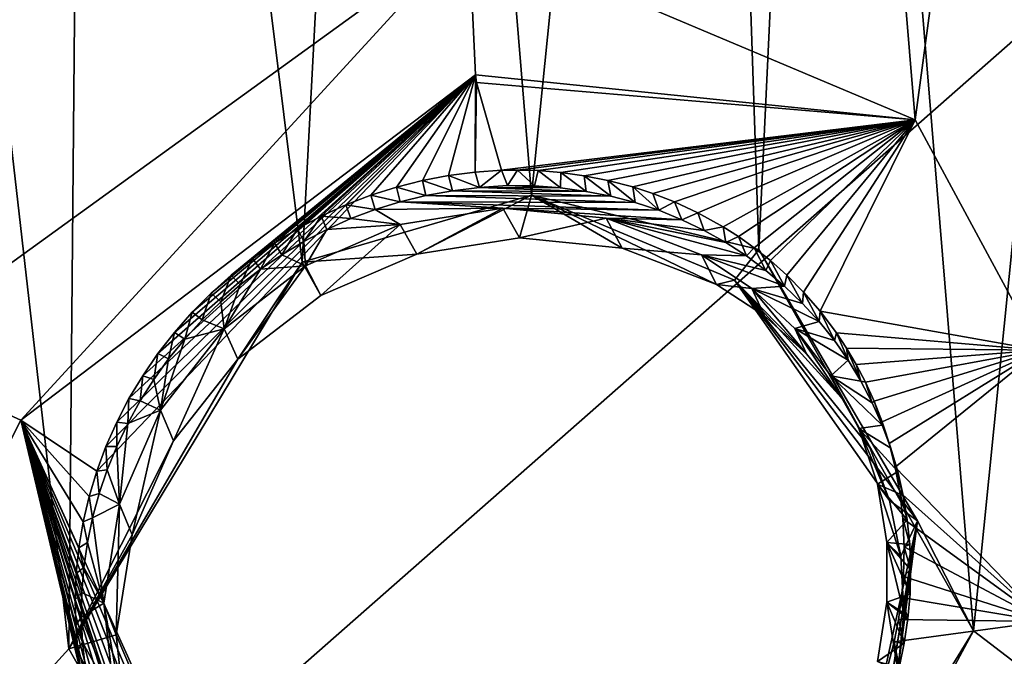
# Model space of a CAD drawing. Header units: millimetres. Extents: x -147 to 294, y -82 to 275.
# Tile 391 of 609: x 252.67 to 257.7, y 199.94 to 203.19. Entities that reach past the tile are written whole.
import ezdxf

# ---------------------------------------------------------------- set-up
doc = ezdxf.new("R2010")
doc.units = ezdxf.units.MM
doc.header["$LTSCALE"] = 67.506716
for name, color, linetype in [('1877', 7, 'CONTINUOUS'), ('1995', 7, 'CONTINUOUS'), ('2783', 7, 'CONTINUOUS'), ('2784', 7, 'CONTINUOUS'), ('2785', 7, 'CONTINUOUS'), ('2786', 7, 'CONTINUOUS'), ('2787', 7, 'CONTINUOUS'), ('2788', 7, 'CONTINUOUS'), ('2791', 7, 'CONTINUOUS'), ('2792', 7, 'CONTINUOUS'), ('2793', 7, 'CONTINUOUS'), ('754', 7, 'CONTINUOUS'), ('755', 7, 'CONTINUOUS'), ('871', 7, 'CONTINUOUS')]:
    doc.layers.add(name, color=color, linetype=linetype)

msp = doc.modelspace()

# ---------------------------------------------------------------- linework, layer by layer
at = {"layer": '1877', "linetype": 'CONTINUOUS'}
for points in [[(253.7808, 211.3242, -15.1691), (254.9892, 211.35, -15.4074), (251.9603, 201.4692, -17.3495), (253.7808, 211.3242, -15.1691)], [(251.9603, 201.4692, -17.3495), (254.9892, 211.35, -15.4074), (254.9615, 203.6394, -17.3627), (251.9603, 201.4692, -17.3495)], [(252.5703, 211.2311, -14.9546), (253.7808, 211.3242, -15.1691), (251.9603, 201.4692, -17.3495), (252.5703, 211.2311, -14.9546)], [(259.2309, 197.6814, -19.9254), (257.6753, 197.7801, -19.5457), (260.2222, 209.3315, -17.0564), (259.2309, 197.6814, -19.9254)], [(260.2222, 209.3315, -17.0564), (257.6753, 197.7801, -19.5457), (257.9003, 200.1185, -18.9448), (260.2222, 209.3315, -17.0564)], [(254.9615, 203.6394, -17.3627), (256.7496, 208.5892, -16.4613), (257.2399, 202.6791, -18.1029), (254.9615, 203.6394, -17.3627)], [(256.7496, 208.5892, -16.4613), (258.004, 208.3589, -16.7938), (257.2399, 202.6791, -18.1029), (256.7496, 208.5892, -16.4613)], [(257.2399, 202.6791, -18.1029), (258.004, 208.3589, -16.7938), (257.8744, 201.5027, -18.5604), (257.2399, 202.6791, -18.1029)], [(257.9003, 200.1185, -18.9448), (257.6753, 197.7801, -19.5457), (257.3569, 198.899, -19.1623), (257.9003, 200.1185, -18.9448)]]:
    msp.add_3dface(points, dxfattribs=at)
at = {"layer": '1995', "linetype": 'CONTINUOUS'}
for points in [[(256.1451, 210.8321, -13.3589), (254.5803, 210.7973, -13.0461), (255.2804, 202.2939, -15.3601), (256.1451, 210.8321, -13.3589)], [(256.4408, 202.0168, -15.6766), (256.1451, 210.8321, -13.3589), (255.2804, 202.2939, -15.3601), (256.4408, 202.0168, -15.6766)], [(256.7818, 209.2337, -13.8863), (256.1451, 210.8321, -13.3589), (256.4408, 202.0168, -15.6766), (256.7818, 209.2337, -13.8863)], [(253.0147, 210.7654, -12.7455), (251.9662, 208.2951, -13.1561), (252.9191, 199.9779, -15.5152), (253.0147, 210.7654, -12.7455)], [(254.1094, 201.953, -15.2143), (253.0147, 210.7654, -12.7455), (252.9191, 199.9779, -15.5152), (254.1094, 201.953, -15.2143)], [(254.5803, 210.7973, -13.0461), (253.0147, 210.7654, -12.7455), (254.1094, 201.953, -15.2143), (254.5803, 210.7973, -13.0461)], [(255.2804, 202.2939, -15.3601), (254.5803, 210.7973, -13.0461), (254.1094, 201.953, -15.2143), (255.2804, 202.2939, -15.3601)], [(257.537, 200.0712, -16.4397), (256.7818, 209.2337, -13.8863), (256.4408, 202.0168, -15.6766), (257.537, 200.0712, -16.4397)], [(258.3973, 208.6076, -14.3934), (256.7818, 209.2337, -13.8863), (257.537, 200.0712, -16.4397), (258.3973, 208.6076, -14.3934)], [(261.626, 196.9435, -18.2478), (258.3973, 208.6076, -14.3934), (257.537, 200.0712, -16.4397), (261.626, 196.9435, -18.2478)], [(251.9662, 208.2951, -13.1561), (250.7056, 197.5463, -15.7704), (252.9191, 199.9779, -15.5152), (251.9662, 208.2951, -13.1561)], [(256.319, 198.0858, -16.7263), (261.626, 196.9435, -18.2478), (257.537, 200.0712, -16.4397), (256.319, 198.0858, -16.7263)], [(250.7056, 197.5463, -15.7704), (254.0176, 198.0393, -16.2656), (252.9191, 199.9779, -15.5152), (250.7056, 197.5463, -15.7704)]]:
    msp.add_3dface(points, dxfattribs=at)
at = {"layer": '2783', "linetype": 'CONTINUOUS'}
for points in [[(257.2512, 200.632, -16.324), (256.4408, 202.0168, -15.6766), (256.3169, 201.861, -15.7813), (257.2512, 200.632, -16.324)], [(257.537, 200.0712, -16.4397), (256.4408, 202.0168, -15.6766), (257.2512, 200.632, -16.324), (257.537, 200.0712, -16.4397)], [(256.2262, 201.8388, -15.9992), (256.4701, 201.6787, -16.0988), (256.3169, 201.861, -15.7813), (256.2262, 201.8388, -15.9992)], [(257.2512, 200.632, -16.324), (256.3169, 201.861, -15.7813), (257.1094, 200.7352, -16.5068), (257.2512, 200.632, -16.324)], [(257.1094, 200.7352, -16.5068), (256.3169, 201.861, -15.7813), (257.0079, 201.0056, -16.4083), (257.1094, 200.7352, -16.5068)], [(257.0079, 201.0056, -16.4083), (256.3169, 201.861, -15.7813), (256.8652, 201.2573, -16.3056), (257.0079, 201.0056, -16.4083)], [(256.8652, 201.2573, -16.3056), (256.3169, 201.861, -15.7813), (256.6848, 201.4836, -16.2016), (256.8652, 201.2573, -16.3056)], [(256.6848, 201.4836, -16.2016), (256.3169, 201.861, -15.7813), (256.4701, 201.6787, -16.0988), (256.6848, 201.4836, -16.2016)], [(257.1674, 200.4523, -16.599), (257.2512, 200.632, -16.324), (257.1094, 200.7352, -16.5068), (257.1674, 200.4523, -16.599)], [(256.9946, 199.0651, -16.7015), (257.2512, 200.632, -16.324), (256.9622, 199.3037, -16.8727), (256.9946, 199.0651, -16.7015)], [(256.9622, 199.3037, -16.8727), (257.2512, 200.632, -16.324), (257.0781, 199.58, -16.822), (256.9622, 199.3037, -16.8727)], [(256.9946, 199.0651, -16.7015), (257.537, 200.0712, -16.4397), (257.2512, 200.632, -16.324), (256.9946, 199.0651, -16.7015)], [(257.0781, 199.58, -16.822), (257.2512, 200.632, -16.324), (257.1517, 199.8679, -16.7585), (257.0781, 199.58, -16.822)], [(257.1517, 199.8679, -16.7585), (257.2512, 200.632, -16.324), (257.1817, 200.1612, -16.6835), (257.1517, 199.8679, -16.7585)], [(257.1817, 200.1612, -16.6835), (257.2512, 200.632, -16.324), (257.1674, 200.4523, -16.599), (257.1817, 200.1612, -16.6835)], [(256.319, 198.0858, -16.7263), (257.537, 200.0712, -16.4397), (256.9946, 199.0651, -16.7015), (256.319, 198.0858, -16.7263)]]:
    msp.add_3dface(points, dxfattribs=at)
at = {"layer": '2784', "linetype": 'CONTINUOUS'}
for points in [[(255.2804, 202.2939, -15.3601), (254.1094, 201.953, -15.2143), (254.6953, 201.9938, -15.6165), (255.2804, 202.2939, -15.3601)], [(255.22, 202.077, -15.7087), (255.2804, 202.2939, -15.3601), (254.6953, 201.9938, -15.6165), (255.22, 202.077, -15.7087)], [(255.7438, 202.0241, -15.8396), (255.2804, 202.2939, -15.3601), (255.22, 202.077, -15.7087), (255.7438, 202.0241, -15.8396)], [(256.4408, 202.0168, -15.6766), (255.2804, 202.2939, -15.3601), (256.3169, 201.861, -15.7813), (256.4408, 202.0168, -15.6766)], [(255.2804, 202.2939, -15.3601), (256.2262, 201.8388, -15.9992), (256.3169, 201.861, -15.7813), (255.2804, 202.2939, -15.3601)], [(256.2262, 201.8388, -15.9992), (255.2804, 202.2939, -15.3601), (255.7438, 202.0241, -15.8396), (256.2262, 201.8388, -15.9992)], [(254.6953, 201.9938, -15.6165), (254.1094, 201.953, -15.2143), (254.2049, 201.7819, -15.5687), (254.6953, 201.9938, -15.6165)], [(254.1094, 201.953, -15.2143), (252.9191, 199.9779, -15.5152), (253.7815, 201.4564, -15.5679), (254.1094, 201.953, -15.2143)], [(254.2049, 201.7819, -15.5687), (254.1094, 201.953, -15.2143), (253.7815, 201.4564, -15.5679), (254.2049, 201.7819, -15.5687)], [(253.7815, 201.4564, -15.5679), (252.9191, 199.9779, -15.5152), (253.4533, 201.0396, -15.6135), (253.7815, 201.4564, -15.5679)], [(253.4533, 201.0396, -15.6135), (252.9191, 199.9779, -15.5152), (253.2413, 200.5605, -15.7018), (253.4533, 201.0396, -15.6135)], [(253.2413, 200.5605, -15.7018), (252.9191, 199.9779, -15.5152), (253.1598, 200.05, -15.8267), (253.2413, 200.5605, -15.7018)], [(252.9191, 199.9779, -15.5152), (254.0176, 198.0393, -16.2656), (253.1598, 200.05, -15.8267), (252.9191, 199.9779, -15.5152)], [(253.1598, 200.05, -15.8267), (254.0176, 198.0393, -16.2656), (253.2137, 199.5453, -15.9788), (253.1598, 200.05, -15.8267)]]:
    msp.add_3dface(points, dxfattribs=at)
at = {"layer": '2785', "linetype": 'CONTINUOUS'}
for points in [[(255.1342, 202.2285, -16.403), (254.6953, 201.9938, -15.6165), (254.6102, 202.144, -16.3185), (255.1342, 202.2285, -16.403)], [(255.22, 202.077, -15.7087), (254.6953, 201.9938, -15.6165), (255.1342, 202.2285, -16.403), (255.22, 202.077, -15.7087)], [(255.6625, 202.177, -16.5263), (255.22, 202.077, -15.7087), (255.1342, 202.2285, -16.403), (255.6625, 202.177, -16.5263)], [(255.7438, 202.0241, -15.8396), (255.22, 202.077, -15.7087), (255.6625, 202.177, -16.5263), (255.7438, 202.0241, -15.8396)], [(256.1485, 201.9896, -16.6788), (255.7438, 202.0241, -15.8396), (255.6625, 202.177, -16.5263), (256.1485, 201.9896, -16.6788)], [(254.6102, 202.144, -16.3185), (254.2049, 201.7819, -15.5687), (254.1269, 201.933, -16.2776), (254.6102, 202.144, -16.3185)], [(254.6953, 201.9938, -15.6165), (254.2049, 201.7819, -15.5687), (254.6102, 202.144, -16.3185), (254.6953, 201.9938, -15.6165)], [(256.2262, 201.8388, -15.9992), (255.7438, 202.0241, -15.8396), (256.1485, 201.9896, -16.6788), (256.2262, 201.8388, -15.9992)], [(254.1269, 201.933, -16.2776), (253.7815, 201.4564, -15.5679), (253.711, 201.6115, -16.2813), (254.1269, 201.933, -16.2776)], [(254.2049, 201.7819, -15.5687), (253.7815, 201.4564, -15.5679), (254.1269, 201.933, -16.2776), (254.2049, 201.7819, -15.5687)], [(253.711, 201.6115, -16.2813), (253.4533, 201.0396, -15.6135), (253.3862, 201.1975, -16.329), (253.711, 201.6115, -16.2813)], [(253.7815, 201.4564, -15.5679), (253.4533, 201.0396, -15.6135), (253.711, 201.6115, -16.2813), (253.7815, 201.4564, -15.5679)], [(253.3862, 201.1975, -16.329), (253.2413, 200.5605, -15.7018), (253.1763, 200.7172, -16.4182), (253.3862, 201.1975, -16.329)], [(253.4533, 201.0396, -15.6135), (253.2413, 200.5605, -15.7018), (253.3862, 201.1975, -16.329), (253.4533, 201.0396, -15.6135)], [(253.1763, 200.7172, -16.4182), (253.1598, 200.05, -15.8267), (253.0978, 200.2124, -16.5405), (253.1763, 200.7172, -16.4182)], [(253.2413, 200.5605, -15.7018), (253.1598, 200.05, -15.8267), (253.1763, 200.7172, -16.4182), (253.2413, 200.5605, -15.7018)], [(253.1598, 200.05, -15.8267), (253.2137, 199.5453, -15.9788), (253.0978, 200.2124, -16.5405), (253.1598, 200.05, -15.8267)], [(253.0978, 200.2124, -16.5405), (253.2137, 199.5453, -15.9788), (253.1526, 199.7139, -16.6878), (253.0978, 200.2124, -16.5405)]]:
    msp.add_3dface(points, dxfattribs=at)
at = {"layer": '2786', "linetype": 'CONTINUOUS'}
for points in [[(256.2262, 201.8388, -15.9992), (256.1485, 201.9896, -16.6788), (256.4052, 201.8183, -16.7794), (256.2262, 201.8388, -15.9992)], [(256.4701, 201.6787, -16.0988), (256.2262, 201.8388, -15.9992), (256.4052, 201.8183, -16.7794), (256.4701, 201.6787, -16.0988)], [(256.6848, 201.4836, -16.2016), (256.4701, 201.6787, -16.0988), (256.4052, 201.8183, -16.7794), (256.6848, 201.4836, -16.2016)], [(256.6247, 201.6135, -16.8815), (256.6848, 201.4836, -16.2016), (256.4052, 201.8183, -16.7794), (256.6247, 201.6135, -16.8815)], [(256.8652, 201.2573, -16.3056), (256.6848, 201.4836, -16.2016), (256.6247, 201.6135, -16.8815), (256.8652, 201.2573, -16.3056)], [(256.809, 201.3715, -16.9865), (256.8652, 201.2573, -16.3056), (256.6247, 201.6135, -16.8815), (256.809, 201.3715, -16.9865)], [(257.0079, 201.0056, -16.4083), (256.8652, 201.2573, -16.3056), (256.809, 201.3715, -16.9865), (257.0079, 201.0056, -16.4083)], [(256.9516, 201.1037, -17.0899), (257.0079, 201.0056, -16.4083), (256.809, 201.3715, -16.9865), (256.9516, 201.1037, -17.0899)], [(257.1094, 200.7352, -16.5068), (257.0079, 201.0056, -16.4083), (256.9516, 201.1037, -17.0899), (257.1094, 200.7352, -16.5068)], [(257.047, 200.8187, -17.1881), (257.1094, 200.7352, -16.5068), (256.9516, 201.1037, -17.0899), (257.047, 200.8187, -17.1881)], [(257.1674, 200.4523, -16.599), (257.1094, 200.7352, -16.5068), (257.047, 200.8187, -17.1881), (257.1674, 200.4523, -16.599)], [(257.0955, 200.5214, -17.2797), (257.1674, 200.4523, -16.599), (257.047, 200.8187, -17.1881), (257.0955, 200.5214, -17.2797)], [(257.1817, 200.1612, -16.6835), (257.1674, 200.4523, -16.599), (257.0955, 200.5214, -17.2797), (257.1817, 200.1612, -16.6835)], [(257.0956, 200.2172, -17.363), (257.1817, 200.1612, -16.6835), (257.0955, 200.5214, -17.2797), (257.0956, 200.2172, -17.363)], [(257.0481, 199.9134, -17.436), (257.1517, 199.8679, -16.7585), (257.0956, 200.2172, -17.363), (257.0481, 199.9134, -17.436)], [(257.1517, 199.8679, -16.7585), (257.1817, 200.1612, -16.6835), (257.0956, 200.2172, -17.363), (257.1517, 199.8679, -16.7585)]]:
    msp.add_3dface(points, dxfattribs=at)
at = {"layer": '2787', "linetype": 'CONTINUOUS'}
for points in [[(254.7418, 202.2922, -16.3055), (254.877, 202.3168, -16.3265), (255.6863, 202.289, -16.5012), (254.7418, 202.2922, -16.3055)], [(254.877, 202.3168, -16.3265), (255.0159, 202.3339, -16.3504), (255.5593, 202.3138, -16.4681), (254.877, 202.3168, -16.3265)], [(255.6863, 202.289, -16.5012), (254.877, 202.3168, -16.3265), (255.5593, 202.3138, -16.4681), (255.6863, 202.289, -16.5012)], [(255.0159, 202.3339, -16.3504), (255.1584, 202.3437, -16.3771), (255.429, 202.3311, -16.4364), (255.0159, 202.3339, -16.3504)], [(255.5593, 202.3138, -16.4681), (255.0159, 202.3339, -16.3504), (255.429, 202.3311, -16.4364), (255.5593, 202.3138, -16.4681)], [(255.429, 202.3311, -16.4364), (255.1584, 202.3437, -16.3771), (255.2954, 202.3411, -16.406), (255.429, 202.3311, -16.4364)], [(254.6103, 202.2604, -16.2873), (254.7418, 202.2922, -16.3055), (255.8099, 202.2569, -16.5357), (254.6103, 202.2604, -16.2873)], [(255.8099, 202.2569, -16.5357), (254.7418, 202.2922, -16.3055), (255.6863, 202.289, -16.5012), (255.8099, 202.2569, -16.5357)], [(254.4824, 202.2212, -16.2718), (254.6102, 202.144, -16.3185), (254.3578, 202.1743, -16.2592), (254.4824, 202.2212, -16.2718)], [(254.6103, 202.2604, -16.2873), (255.1342, 202.2285, -16.403), (254.4824, 202.2212, -16.2718), (254.6103, 202.2604, -16.2873)], [(255.1342, 202.2285, -16.403), (254.6102, 202.144, -16.3185), (254.4824, 202.2212, -16.2718), (255.1342, 202.2285, -16.403)], [(255.1342, 202.2285, -16.403), (254.6103, 202.2604, -16.2873), (255.9306, 202.217, -16.5718), (255.1342, 202.2285, -16.403)], [(255.9306, 202.217, -16.5718), (254.6103, 202.2604, -16.2873), (255.8099, 202.2569, -16.5357), (255.9306, 202.217, -16.5718)], [(255.6625, 202.177, -16.5263), (255.1342, 202.2285, -16.403), (256.0486, 202.1691, -16.6095), (255.6625, 202.177, -16.5263)], [(256.0486, 202.1691, -16.6095), (255.1342, 202.2285, -16.403), (255.9306, 202.217, -16.5718), (256.0486, 202.1691, -16.6095)], [(254.3578, 202.1743, -16.2592), (254.6102, 202.144, -16.3185), (254.2364, 202.1197, -16.2495), (254.3578, 202.1743, -16.2592)], [(256.1485, 201.9896, -16.6788), (255.6625, 202.177, -16.5263), (256.3779, 201.9843, -16.7289), (256.1485, 201.9896, -16.6788)], [(256.3779, 201.9843, -16.7289), (255.6625, 202.177, -16.5263), (256.2731, 202.0521, -16.6884), (256.3779, 201.9843, -16.7289)], [(256.2731, 202.0521, -16.6884), (255.6625, 202.177, -16.5263), (256.1631, 202.1139, -16.6485), (256.2731, 202.0521, -16.6884)], [(256.1631, 202.1139, -16.6485), (255.6625, 202.177, -16.5263), (256.0486, 202.1691, -16.6095), (256.1631, 202.1139, -16.6485)], [(254.2364, 202.1197, -16.2495), (254.1269, 201.933, -16.2776), (254.1188, 202.0579, -16.2424), (254.2364, 202.1197, -16.2495)], [(254.6102, 202.144, -16.3185), (254.1269, 201.933, -16.2776), (254.2364, 202.1197, -16.2495), (254.6102, 202.144, -16.3185)], [(254.1188, 202.0579, -16.2424), (254.1269, 201.933, -16.2776), (254.0056, 201.9897, -16.2381), (254.1188, 202.0579, -16.2424)], [(254.0056, 201.9897, -16.2381), (254.1269, 201.933, -16.2776), (253.8974, 201.9159, -16.2363), (254.0056, 201.9897, -16.2381)], [(256.4052, 201.8183, -16.7794), (256.1485, 201.9896, -16.6788), (256.5735, 201.8293, -16.8123), (256.4052, 201.8183, -16.7794)], [(256.5735, 201.8293, -16.8123), (256.1485, 201.9896, -16.6788), (256.4777, 201.9104, -16.77), (256.5735, 201.8293, -16.8123)], [(256.4777, 201.9104, -16.77), (256.1485, 201.9896, -16.6788), (256.3779, 201.9843, -16.7289), (256.4777, 201.9104, -16.77)], [(254.1269, 201.933, -16.2776), (253.711, 201.6115, -16.2813), (253.8974, 201.9159, -16.2363), (254.1269, 201.933, -16.2776)], [(253.8974, 201.9159, -16.2363), (253.711, 201.6115, -16.2813), (253.7939, 201.8362, -16.2372), (253.8974, 201.9159, -16.2363)], [(253.7939, 201.8362, -16.2372), (253.711, 201.6115, -16.2813), (253.6942, 201.7496, -16.2407), (253.7939, 201.8362, -16.2372)], [(256.6643, 201.7421, -16.8553), (256.4052, 201.8183, -16.7794), (256.5735, 201.8293, -16.8123), (256.6643, 201.7421, -16.8553)], [(256.6247, 201.6135, -16.8815), (256.4052, 201.8183, -16.7794), (256.7492, 201.6496, -16.8985), (256.6247, 201.6135, -16.8815)], [(256.7492, 201.6496, -16.8985), (256.4052, 201.8183, -16.7794), (256.6643, 201.7421, -16.8553), (256.7492, 201.6496, -16.8985)], [(253.6942, 201.7496, -16.2407), (253.711, 201.6115, -16.2813), (253.5993, 201.6572, -16.2468), (253.6942, 201.7496, -16.2407)], [(253.711, 201.6115, -16.2813), (253.3862, 201.1975, -16.329), (253.5101, 201.56, -16.2554), (253.711, 201.6115, -16.2813)], [(253.5993, 201.6572, -16.2468), (253.711, 201.6115, -16.2813), (253.5101, 201.56, -16.2554), (253.5993, 201.6572, -16.2468)], [(256.8272, 201.5528, -16.9414), (256.6247, 201.6135, -16.8815), (256.7492, 201.6496, -16.8985), (256.8272, 201.5528, -16.9414)], [(256.809, 201.3715, -16.9865), (256.6247, 201.6135, -16.8815), (256.898, 201.4519, -16.9839), (256.809, 201.3715, -16.9865)], [(256.898, 201.4519, -16.9839), (256.6247, 201.6135, -16.8815), (256.8272, 201.5528, -16.9414), (256.898, 201.4519, -16.9839)], [(253.5101, 201.56, -16.2554), (253.3862, 201.1975, -16.329), (253.4277, 201.4589, -16.2665), (253.5101, 201.56, -16.2554)], [(253.4277, 201.4589, -16.2665), (253.3862, 201.1975, -16.329), (253.3522, 201.354, -16.28), (253.4277, 201.4589, -16.2665)], [(256.9628, 201.3454, -17.0267), (256.809, 201.3715, -16.9865), (256.898, 201.4519, -16.9839), (256.9628, 201.3454, -17.0267)], [(256.9516, 201.1037, -17.0899), (256.809, 201.3715, -16.9865), (257.0721, 201.1197, -17.1116), (256.9516, 201.1037, -17.0899)], [(257.0721, 201.1197, -17.1116), (256.809, 201.3715, -16.9865), (257.021, 201.2343, -17.0695), (257.0721, 201.1197, -17.1116)], [(257.021, 201.2343, -17.0695), (256.809, 201.3715, -16.9865), (256.9628, 201.3454, -17.0267), (257.021, 201.2343, -17.0695)], [(253.3522, 201.354, -16.28), (253.3862, 201.1975, -16.329), (253.2826, 201.2439, -16.2961), (253.3522, 201.354, -16.28)], [(253.2826, 201.2439, -16.2961), (253.3862, 201.1975, -16.329), (253.2192, 201.1296, -16.3146), (253.2826, 201.2439, -16.2961)], [(253.3862, 201.1975, -16.329), (253.1763, 200.7172, -16.4182), (253.2192, 201.1296, -16.3146), (253.3862, 201.1975, -16.329)], [(253.2192, 201.1296, -16.3146), (253.1763, 200.7172, -16.4182), (253.1628, 201.0122, -16.3354), (253.2192, 201.1296, -16.3146)], [(257.1155, 201.0029, -17.1528), (256.9516, 201.1037, -17.0899), (257.0721, 201.1197, -17.1116), (257.1155, 201.0029, -17.1528)], [(257.047, 200.8187, -17.1881), (256.9516, 201.1037, -17.0899), (257.1509, 200.8843, -17.1927), (257.047, 200.8187, -17.1881)], [(257.1509, 200.8843, -17.1927), (256.9516, 201.1037, -17.0899), (257.1155, 201.0029, -17.1528), (257.1509, 200.8843, -17.1927)], [(253.1628, 201.0122, -16.3354), (253.1763, 200.7172, -16.4182), (253.114, 200.8929, -16.3583), (253.1628, 201.0122, -16.3354)], [(253.114, 200.8929, -16.3583), (253.1763, 200.7172, -16.4182), (253.0732, 200.7722, -16.3831), (253.114, 200.8929, -16.3583)], [(257.1788, 200.7618, -17.2321), (257.047, 200.8187, -17.1881), (257.1509, 200.8843, -17.1927), (257.1788, 200.7618, -17.2321)], [(257.0955, 200.5214, -17.2797), (257.047, 200.8187, -17.1881), (257.1991, 200.6367, -17.2707), (257.0955, 200.5214, -17.2797)], [(257.1991, 200.6367, -17.2707), (257.047, 200.8187, -17.1881), (257.1788, 200.7618, -17.2321), (257.1991, 200.6367, -17.2707)], [(253.0732, 200.7722, -16.3831), (253.1763, 200.7172, -16.4182), (253.0396, 200.6481, -16.4103), (253.0732, 200.7722, -16.3831)], [(253.1763, 200.7172, -16.4182), (253.0978, 200.2124, -16.5405), (253.0396, 200.6481, -16.4103), (253.1763, 200.7172, -16.4182)], [(253.0396, 200.6481, -16.4103), (253.0978, 200.2124, -16.5405), (253.0133, 200.5217, -16.4396), (253.0396, 200.6481, -16.4103)], [(257.2118, 200.5104, -17.3079), (257.0955, 200.5214, -17.2797), (257.1991, 200.6367, -17.2707), (257.2118, 200.5104, -17.3079)], [(253.0133, 200.5217, -16.4396), (253.0978, 200.2124, -16.5405), (252.9948, 200.3942, -16.4708), (253.0133, 200.5217, -16.4396)], [(257.0956, 200.2172, -17.363), (257.0955, 200.5214, -17.2797), (257.2137, 200.2593, -17.3771), (257.0956, 200.2172, -17.363)], [(257.2137, 200.2593, -17.3771), (257.0955, 200.5214, -17.2797), (257.2167, 200.3842, -17.3435), (257.2137, 200.2593, -17.3771)], [(257.2167, 200.3842, -17.3435), (257.0955, 200.5214, -17.2797), (257.2118, 200.5104, -17.3079), (257.2167, 200.3842, -17.3435)], [(252.9948, 200.3942, -16.4708), (253.0978, 200.2124, -16.5405), (252.9842, 200.267, -16.5034), (252.9948, 200.3942, -16.4708)], [(252.9842, 200.267, -16.5034), (253.0978, 200.2124, -16.5405), (252.9819, 200.1408, -16.5375), (252.9842, 200.267, -16.5034)], [(257.2028, 200.1335, -17.4092), (257.0956, 200.2172, -17.363), (257.2137, 200.2593, -17.3771), (257.2028, 200.1335, -17.4092)], [(253.0978, 200.2124, -16.5405), (253.1526, 199.7139, -16.6878), (252.9819, 200.1408, -16.5375), (253.0978, 200.2124, -16.5405)], [(257.0481, 199.9134, -17.436), (257.0956, 200.2172, -17.363), (257.1842, 200.0075, -17.4397), (257.0481, 199.9134, -17.436)], [(257.1842, 200.0075, -17.4397), (257.0956, 200.2172, -17.363), (257.2028, 200.1335, -17.4092), (257.1842, 200.0075, -17.4397)], [(252.9819, 200.1408, -16.5375), (253.1526, 199.7139, -16.6878), (252.9877, 200.0132, -16.5736), (252.9819, 200.1408, -16.5375)], [(252.9877, 200.0132, -16.5736), (253.1526, 199.7139, -16.6878), (253.0015, 199.8852, -16.6113), (252.9877, 200.0132, -16.5736)], [(257.158, 199.8824, -17.4684), (257.0481, 199.9134, -17.436), (257.1842, 200.0075, -17.4397), (257.158, 199.8824, -17.4684)]]:
    msp.add_3dface(points, dxfattribs=at)
at = {"layer": '2788', "linetype": 'CONTINUOUS'}
for points in [[(255.1277, 202.4212, -16.6685), (255.0159, 202.3339, -16.3504), (254.9924, 202.4123, -16.6366), (255.1277, 202.4212, -16.6685)], [(255.1584, 202.3437, -16.3771), (255.0159, 202.3339, -16.3504), (255.1277, 202.4212, -16.6685), (255.1584, 202.3437, -16.3771)], [(254.7235, 202.3694, -16.5811), (254.7418, 202.2922, -16.3055), (254.591, 202.3357, -16.5576), (254.7235, 202.3694, -16.5811)], [(254.8575, 202.395, -16.6074), (254.877, 202.3168, -16.3265), (254.7235, 202.3694, -16.5811), (254.8575, 202.395, -16.6074)], [(254.877, 202.3168, -16.3265), (254.7418, 202.2922, -16.3055), (254.7235, 202.3694, -16.5811), (254.877, 202.3168, -16.3265)], [(254.9924, 202.4123, -16.6366), (255.0159, 202.3339, -16.3504), (254.8575, 202.395, -16.6074), (254.9924, 202.4123, -16.6366)], [(255.0159, 202.3339, -16.3504), (254.877, 202.3168, -16.3265), (254.8575, 202.395, -16.6074), (255.0159, 202.3339, -16.3504)], [(254.591, 202.3357, -16.5576), (254.6103, 202.2604, -16.2873), (254.4604, 202.2939, -16.537), (254.591, 202.3357, -16.5576)], [(254.7418, 202.2922, -16.3055), (254.6103, 202.2604, -16.2873), (254.591, 202.3357, -16.5576), (254.7418, 202.2922, -16.3055)], [(254.4604, 202.2939, -16.537), (254.4824, 202.2212, -16.2718), (254.3325, 202.2442, -16.5195), (254.4604, 202.2939, -16.537)], [(254.6103, 202.2604, -16.2873), (254.4824, 202.2212, -16.2718), (254.4604, 202.2939, -16.537), (254.6103, 202.2604, -16.2873)], [(254.3325, 202.2442, -16.5195), (254.3578, 202.1743, -16.2592), (254.2076, 202.1867, -16.505), (254.3325, 202.2442, -16.5195)], [(254.4824, 202.2212, -16.2718), (254.3578, 202.1743, -16.2592), (254.3325, 202.2442, -16.5195), (254.4824, 202.2212, -16.2718)], [(254.2076, 202.1867, -16.505), (254.1188, 202.0579, -16.2424), (254.0862, 202.1219, -16.4937), (254.2076, 202.1867, -16.505)], [(254.2364, 202.1197, -16.2495), (254.1188, 202.0579, -16.2424), (254.2076, 202.1867, -16.505), (254.2364, 202.1197, -16.2495)], [(254.3578, 202.1743, -16.2592), (254.2364, 202.1197, -16.2495), (254.2076, 202.1867, -16.505), (254.3578, 202.1743, -16.2592)], [(254.0862, 202.1219, -16.4937), (254.0056, 201.9897, -16.2381), (253.9687, 202.0498, -16.4855), (254.0862, 202.1219, -16.4937)], [(254.1188, 202.0579, -16.2424), (254.0056, 201.9897, -16.2381), (254.0862, 202.1219, -16.4937), (254.1188, 202.0579, -16.2424)], [(253.9687, 202.0498, -16.4855), (253.8974, 201.9159, -16.2363), (253.8557, 201.971, -16.4804), (253.9687, 202.0498, -16.4855)], [(254.0056, 201.9897, -16.2381), (253.8974, 201.9159, -16.2363), (253.9687, 202.0498, -16.4855), (254.0056, 201.9897, -16.2381)], [(253.8557, 201.971, -16.4804), (253.7939, 201.8362, -16.2372), (253.7476, 201.8855, -16.4787), (253.8557, 201.971, -16.4804)], [(253.8974, 201.9159, -16.2363), (253.7939, 201.8362, -16.2372), (253.8557, 201.971, -16.4804), (253.8974, 201.9159, -16.2363)], [(253.7476, 201.8855, -16.4787), (253.6942, 201.7496, -16.2407), (253.645, 201.7938, -16.4801), (253.7476, 201.8855, -16.4787)], [(253.7939, 201.8362, -16.2372), (253.6942, 201.7496, -16.2407), (253.7476, 201.8855, -16.4787), (253.7939, 201.8362, -16.2372)], [(253.645, 201.7938, -16.4801), (253.5993, 201.6572, -16.2468), (253.5482, 201.6963, -16.4847), (253.645, 201.7938, -16.4801)], [(253.6942, 201.7496, -16.2407), (253.5993, 201.6572, -16.2468), (253.645, 201.7938, -16.4801), (253.6942, 201.7496, -16.2407)], [(253.5482, 201.6963, -16.4847), (253.5101, 201.56, -16.2554), (253.4576, 201.5933, -16.4925), (253.5482, 201.6963, -16.4847)], [(253.5993, 201.6572, -16.2468), (253.5101, 201.56, -16.2554), (253.5482, 201.6963, -16.4847), (253.5993, 201.6572, -16.2468)], [(253.4576, 201.5933, -16.4925), (253.4277, 201.4589, -16.2665), (253.3733, 201.4853, -16.5033), (253.4576, 201.5933, -16.4925)], [(253.5101, 201.56, -16.2554), (253.4277, 201.4589, -16.2665), (253.4576, 201.5933, -16.4925), (253.5101, 201.56, -16.2554)], [(253.3733, 201.4853, -16.5033), (253.3522, 201.354, -16.28), (253.2958, 201.3726, -16.5172), (253.3733, 201.4853, -16.5033)], [(253.4277, 201.4589, -16.2665), (253.3522, 201.354, -16.28), (253.3733, 201.4853, -16.5033), (253.4277, 201.4589, -16.2665)], [(253.2958, 201.3726, -16.5172), (253.2826, 201.2439, -16.2961), (253.2255, 201.2557, -16.534), (253.2958, 201.3726, -16.5172)], [(253.3522, 201.354, -16.28), (253.2826, 201.2439, -16.2961), (253.2958, 201.3726, -16.5172), (253.3522, 201.354, -16.28)], [(253.2255, 201.2557, -16.534), (253.2192, 201.1296, -16.3146), (253.1627, 201.135, -16.5538), (253.2255, 201.2557, -16.534)], [(253.2826, 201.2439, -16.2961), (253.2192, 201.1296, -16.3146), (253.2255, 201.2557, -16.534), (253.2826, 201.2439, -16.2961)], [(253.1627, 201.135, -16.5538), (253.1628, 201.0122, -16.3354), (253.1076, 201.0113, -16.5764), (253.1627, 201.135, -16.5538)], [(253.2192, 201.1296, -16.3146), (253.1628, 201.0122, -16.3354), (253.1627, 201.135, -16.5538), (253.2192, 201.1296, -16.3146)], [(253.1076, 201.0113, -16.5764), (253.114, 200.8929, -16.3583), (253.0606, 200.885, -16.6017), (253.1076, 201.0113, -16.5764)], [(253.1628, 201.0122, -16.3354), (253.114, 200.8929, -16.3583), (253.1076, 201.0113, -16.5764), (253.1628, 201.0122, -16.3354)], [(253.0606, 200.885, -16.6017), (253.0732, 200.7722, -16.3831), (253.0217, 200.7566, -16.6296), (253.0606, 200.885, -16.6017)], [(253.114, 200.8929, -16.3583), (253.0732, 200.7722, -16.3831), (253.0606, 200.885, -16.6017), (253.114, 200.8929, -16.3583)], [(253.0217, 200.7566, -16.6296), (253.0396, 200.6481, -16.4103), (252.9911, 200.6264, -16.66), (253.0217, 200.7566, -16.6296)], [(253.0732, 200.7722, -16.3831), (253.0396, 200.6481, -16.4103), (253.0217, 200.7566, -16.6296), (253.0732, 200.7722, -16.3831)], [(252.9911, 200.6264, -16.66), (253.0133, 200.5217, -16.4396), (252.969, 200.4949, -16.6929), (252.9911, 200.6264, -16.66)], [(253.0396, 200.6481, -16.4103), (253.0133, 200.5217, -16.4396), (252.9911, 200.6264, -16.66), (253.0396, 200.6481, -16.4103)], [(253.0133, 200.5217, -16.4396), (252.9948, 200.3942, -16.4708), (252.969, 200.4949, -16.6929), (253.0133, 200.5217, -16.4396)], [(252.969, 200.4949, -16.6929), (252.9948, 200.3942, -16.4708), (252.9552, 200.3627, -16.728), (252.969, 200.4949, -16.6929)], [(252.9552, 200.3627, -16.728), (252.9842, 200.267, -16.5034), (252.95, 200.2304, -16.7651), (252.9552, 200.3627, -16.728)], [(252.9948, 200.3942, -16.4708), (252.9842, 200.267, -16.5034), (252.9552, 200.3627, -16.728), (252.9948, 200.3942, -16.4708)], [(252.9842, 200.267, -16.5034), (252.9819, 200.1408, -16.5375), (252.95, 200.2304, -16.7651), (252.9842, 200.267, -16.5034)], [(252.95, 200.2304, -16.7651), (252.9819, 200.1408, -16.5375), (252.9533, 200.0985, -16.8042), (252.95, 200.2304, -16.7651)], [(252.9819, 200.1408, -16.5375), (252.9877, 200.0132, -16.5736), (252.9533, 200.0985, -16.8042), (252.9819, 200.1408, -16.5375)], [(252.9533, 200.0985, -16.8042), (252.9877, 200.0132, -16.5736), (252.965, 199.9677, -16.845), (252.9533, 200.0985, -16.8042)], [(252.9877, 200.0132, -16.5736), (253.0015, 199.8852, -16.6113), (252.965, 199.9677, -16.845), (252.9877, 200.0132, -16.5736)], [(252.965, 199.9677, -16.845), (253.0015, 199.8852, -16.6113), (252.9854, 199.8385, -16.8874), (252.965, 199.9677, -16.845)]]:
    msp.add_3dface(points, dxfattribs=at)
at = {"layer": '2791', "linetype": 'CONTINUOUS'}
for points in [[(254.9615, 203.6394, -17.3627), (257.2399, 202.6791, -18.1029), (254.995, 202.9078, -17.2768), (254.9615, 203.6394, -17.3627)], [(254.995, 202.9078, -17.2768), (257.2399, 202.6791, -18.1029), (255.0001, 202.87, -17.2556), (254.995, 202.9078, -17.2768)], [(257.2399, 202.6791, -18.1029), (255.1277, 202.4212, -16.6685), (255.0001, 202.87, -17.2556), (257.2399, 202.6791, -18.1029)], [(255.1277, 202.4212, -16.6685), (257.2399, 202.6791, -18.1029), (255.2085, 202.4224, -16.6888), (255.1277, 202.4212, -16.6685)], [(255.2085, 202.4224, -16.6888), (257.2399, 202.6791, -18.1029), (255.3141, 202.4194, -16.7167), (255.2085, 202.4224, -16.6888)], [(255.3141, 202.4194, -16.7167), (257.2399, 202.6791, -18.1029), (255.431, 202.41, -16.7493), (255.3141, 202.4194, -16.7167)], [(255.431, 202.41, -16.7493), (257.2399, 202.6791, -18.1029), (255.5501, 202.3936, -16.7846), (255.431, 202.41, -16.7493)], [(255.5501, 202.3936, -16.7846), (257.2399, 202.6791, -18.1029), (255.6708, 202.3698, -16.8226), (255.5501, 202.3936, -16.7846)], [(255.6708, 202.3698, -16.8226), (257.2399, 202.6791, -18.1029), (255.7981, 202.3363, -16.8652), (255.6708, 202.3698, -16.8226)], [(255.7981, 202.3363, -16.8652), (257.2399, 202.6791, -18.1029), (255.9007, 202.3027, -16.9015), (255.7981, 202.3363, -16.8652)], [(255.9007, 202.3027, -16.9015), (257.2399, 202.6791, -18.1029), (256.0112, 202.2594, -16.9427), (255.9007, 202.3027, -16.9015)], [(256.0112, 202.2594, -16.9427), (257.2399, 202.6791, -18.1029), (256.1308, 202.2037, -16.9899), (256.0112, 202.2594, -16.9427)], [(256.1308, 202.2037, -16.9899), (257.2399, 202.6791, -18.1029), (256.2597, 202.1322, -17.0443), (256.1308, 202.2037, -16.9899)], [(256.2597, 202.1322, -17.0443), (257.2399, 202.6791, -18.1029), (256.3375, 202.0826, -17.0791), (256.2597, 202.1322, -17.0443)], [(256.3375, 202.0826, -17.0791), (257.2399, 202.6791, -18.1029), (256.4179, 202.0256, -17.1167), (256.3375, 202.0826, -17.0791)], [(256.4179, 202.0256, -17.1167), (257.2399, 202.6791, -18.1029), (256.5006, 201.9602, -17.1573), (256.4179, 202.0256, -17.1167)], [(256.5006, 201.9602, -17.1573), (257.2399, 202.6791, -18.1029), (256.5848, 201.8851, -17.2013), (256.5006, 201.9602, -17.1573)], [(256.5848, 201.8851, -17.2013), (257.2399, 202.6791, -18.1029), (256.6698, 201.7994, -17.2485), (256.5848, 201.8851, -17.2013)], [(256.6698, 201.7994, -17.2485), (257.2399, 202.6791, -18.1029), (256.7546, 201.702, -17.2992), (256.6698, 201.7994, -17.2485)], [(257.2399, 202.6791, -18.1029), (257.8744, 201.5027, -18.5604), (256.7546, 201.702, -17.2992), (257.2399, 202.6791, -18.1029)], [(256.7546, 201.702, -17.2992), (257.8744, 201.5027, -18.5604), (256.8379, 201.5916, -17.3532), (256.7546, 201.702, -17.2992)], [(256.8379, 201.5916, -17.3532), (257.8744, 201.5027, -18.5604), (256.8894, 201.5139, -17.3895), (256.8379, 201.5916, -17.3532)], [(256.8894, 201.5139, -17.3895), (257.8744, 201.5027, -18.5604), (256.9391, 201.43, -17.4271), (256.8894, 201.5139, -17.3895)], [(256.9391, 201.43, -17.4271), (257.8744, 201.5027, -18.5604), (256.9865, 201.3395, -17.4659), (256.9391, 201.43, -17.4271)], [(256.9865, 201.3395, -17.4659), (257.8744, 201.5027, -18.5604), (257.0308, 201.2423, -17.506), (256.9865, 201.3395, -17.4659)], [(257.0308, 201.2423, -17.506), (257.8744, 201.5027, -18.5604), (257.0713, 201.1379, -17.5472), (257.0308, 201.2423, -17.506)], [(257.0713, 201.1379, -17.5472), (257.8744, 201.5027, -18.5604), (257.1073, 201.026, -17.5893), (257.0713, 201.1379, -17.5472)], [(257.1073, 201.026, -17.5893), (257.8744, 201.5027, -18.5604), (257.1377, 200.9064, -17.6322), (257.1073, 201.026, -17.5893)], [(257.8744, 201.5027, -18.5604), (257.9003, 200.1185, -18.9448), (257.1377, 200.9064, -17.6322), (257.8744, 201.5027, -18.5604)], [(257.1377, 200.9064, -17.6322), (257.9003, 200.1185, -18.9448), (257.1614, 200.7788, -17.6756), (257.1377, 200.9064, -17.6322)], [(257.1614, 200.7788, -17.6756), (257.9003, 200.1185, -18.9448), (257.1771, 200.6433, -17.7192), (257.1614, 200.7788, -17.6756)], [(257.1771, 200.6433, -17.7192), (257.9003, 200.1185, -18.9448), (257.1838, 200.4997, -17.7626), (257.1771, 200.6433, -17.7192)], [(257.1838, 200.4997, -17.7626), (257.9003, 200.1185, -18.9448), (257.18, 200.3486, -17.8054), (257.1838, 200.4997, -17.7626)], [(257.18, 200.3486, -17.8054), (257.9003, 200.1185, -18.9448), (257.1705, 200.2402, -17.8343), (257.18, 200.3486, -17.8054)], [(257.1705, 200.2402, -17.8343), (257.9003, 200.1185, -18.9448), (257.1548, 200.1289, -17.8625), (257.1705, 200.2402, -17.8343)], [(257.1548, 200.1289, -17.8625), (257.9003, 200.1185, -18.9448), (257.1322, 200.0147, -17.8897), (257.1548, 200.1289, -17.8625)], [(257.9003, 200.1185, -18.9448), (257.3569, 198.899, -19.1623), (257.1322, 200.0147, -17.8897), (257.9003, 200.1185, -18.9448)], [(257.1322, 200.0147, -17.8897), (257.3569, 198.899, -19.1623), (257.1022, 199.8976, -17.9157), (257.1322, 200.0147, -17.8897)]]:
    msp.add_3dface(points, dxfattribs=at)
at = {"layer": '2792', "linetype": 'CONTINUOUS'}
for points in [[(251.9603, 201.4692, -17.3495), (254.9615, 203.6394, -17.3627), (252.6731, 201.1465, -17.2419), (251.9603, 201.4692, -17.3495)], [(254.9615, 203.6394, -17.3627), (254.995, 202.9078, -17.2768), (252.6731, 201.1465, -17.2419), (254.9615, 203.6394, -17.3627)], [(254.995, 202.9078, -17.2768), (253.0606, 200.885, -16.6017), (252.6731, 201.1465, -17.2419), (254.995, 202.9078, -17.2768)], [(253.1076, 201.0113, -16.5764), (253.0606, 200.885, -16.6017), (254.995, 202.9078, -17.2768), (253.1076, 201.0113, -16.5764)], [(253.1627, 201.135, -16.5538), (253.1076, 201.0113, -16.5764), (254.995, 202.9078, -17.2768), (253.1627, 201.135, -16.5538)], [(253.2255, 201.2557, -16.534), (253.1627, 201.135, -16.5538), (254.995, 202.9078, -17.2768), (253.2255, 201.2557, -16.534)], [(253.2958, 201.3726, -16.5172), (253.2255, 201.2557, -16.534), (254.995, 202.9078, -17.2768), (253.2958, 201.3726, -16.5172)], [(253.3733, 201.4853, -16.5033), (253.2958, 201.3726, -16.5172), (254.995, 202.9078, -17.2768), (253.3733, 201.4853, -16.5033)], [(253.4576, 201.5933, -16.4925), (253.3733, 201.4853, -16.5033), (254.995, 202.9078, -17.2768), (253.4576, 201.5933, -16.4925)], [(253.5482, 201.6963, -16.4847), (253.4576, 201.5933, -16.4925), (254.995, 202.9078, -17.2768), (253.5482, 201.6963, -16.4847)], [(253.645, 201.7938, -16.4801), (253.5482, 201.6963, -16.4847), (254.995, 202.9078, -17.2768), (253.645, 201.7938, -16.4801)], [(253.7476, 201.8855, -16.4787), (253.645, 201.7938, -16.4801), (254.995, 202.9078, -17.2768), (253.7476, 201.8855, -16.4787)], [(253.8557, 201.971, -16.4804), (253.7476, 201.8855, -16.4787), (254.995, 202.9078, -17.2768), (253.8557, 201.971, -16.4804)], [(253.9687, 202.0498, -16.4855), (253.8557, 201.971, -16.4804), (254.995, 202.9078, -17.2768), (253.9687, 202.0498, -16.4855)], [(254.0862, 202.1219, -16.4937), (253.9687, 202.0498, -16.4855), (254.995, 202.9078, -17.2768), (254.0862, 202.1219, -16.4937)], [(254.2076, 202.1867, -16.505), (254.0862, 202.1219, -16.4937), (254.995, 202.9078, -17.2768), (254.2076, 202.1867, -16.505)], [(254.3325, 202.2442, -16.5195), (254.2076, 202.1867, -16.505), (254.995, 202.9078, -17.2768), (254.3325, 202.2442, -16.5195)], [(254.4604, 202.2939, -16.537), (254.3325, 202.2442, -16.5195), (254.995, 202.9078, -17.2768), (254.4604, 202.2939, -16.537)], [(254.591, 202.3357, -16.5576), (254.4604, 202.2939, -16.537), (254.995, 202.9078, -17.2768), (254.591, 202.3357, -16.5576)], [(254.7235, 202.3694, -16.5811), (254.591, 202.3357, -16.5576), (254.995, 202.9078, -17.2768), (254.7235, 202.3694, -16.5811)], [(254.8575, 202.395, -16.6074), (254.7235, 202.3694, -16.5811), (254.995, 202.9078, -17.2768), (254.8575, 202.395, -16.6074)], [(254.9924, 202.4123, -16.6366), (254.8575, 202.395, -16.6074), (254.995, 202.9078, -17.2768), (254.9924, 202.4123, -16.6366)], [(254.9924, 202.4123, -16.6366), (254.995, 202.9078, -17.2768), (255.0001, 202.87, -17.2556), (254.9924, 202.4123, -16.6366)], [(255.1277, 202.4212, -16.6685), (254.9924, 202.4123, -16.6366), (255.0001, 202.87, -17.2556), (255.1277, 202.4212, -16.6685)], [(251.8943, 199.6141, -17.8436), (251.9603, 201.4692, -17.3495), (252.6731, 201.1465, -17.2419), (251.8943, 199.6141, -17.8436)], [(253.5157, 198.5138, -18.1809), (251.8943, 199.6141, -17.8436), (252.6731, 201.1465, -17.2419), (253.5157, 198.5138, -18.1809)], [(253.7255, 198.6563, -17.4107), (253.8332, 198.5818, -17.4589), (252.6731, 201.1465, -17.2419), (253.7255, 198.6563, -17.4107)], [(253.8332, 198.5818, -17.4589), (253.5333, 198.527, -18.1568), (252.6731, 201.1465, -17.2419), (253.8332, 198.5818, -17.4589)], [(253.0606, 200.885, -16.6017), (253.0217, 200.7566, -16.6296), (252.6731, 201.1465, -17.2419), (253.0606, 200.885, -16.6017)], [(253.0217, 200.7566, -16.6296), (252.9911, 200.6264, -16.66), (252.6731, 201.1465, -17.2419), (253.0217, 200.7566, -16.6296)], [(252.9911, 200.6264, -16.66), (252.969, 200.4949, -16.6929), (252.6731, 201.1465, -17.2419), (252.9911, 200.6264, -16.66)], [(252.969, 200.4949, -16.6929), (252.9552, 200.3627, -16.728), (252.6731, 201.1465, -17.2419), (252.969, 200.4949, -16.6929)], [(252.9552, 200.3627, -16.728), (252.95, 200.2304, -16.7651), (252.6731, 201.1465, -17.2419), (252.9552, 200.3627, -16.728)], [(252.95, 200.2304, -16.7651), (252.9533, 200.0985, -16.8042), (252.6731, 201.1465, -17.2419), (252.95, 200.2304, -16.7651)], [(252.9533, 200.0985, -16.8042), (252.965, 199.9677, -16.845), (252.6731, 201.1465, -17.2419), (252.9533, 200.0985, -16.8042)], [(252.965, 199.9677, -16.845), (252.9854, 199.8385, -16.8874), (252.6731, 201.1465, -17.2419), (252.965, 199.9677, -16.845)], [(252.9854, 199.8385, -16.8874), (253.0141, 199.7115, -16.9313), (252.6731, 201.1465, -17.2419), (252.9854, 199.8385, -16.8874)], [(253.0141, 199.7115, -16.9313), (253.0512, 199.5871, -16.9763), (252.6731, 201.1465, -17.2419), (253.0141, 199.7115, -16.9313)], [(253.0512, 199.5871, -16.9763), (253.0964, 199.4656, -17.0225), (252.6731, 201.1465, -17.2419), (253.0512, 199.5871, -16.9763)], [(253.0964, 199.4656, -17.0225), (253.1495, 199.3477, -17.0696), (252.6731, 201.1465, -17.2419), (253.0964, 199.4656, -17.0225)], [(253.1495, 199.3477, -17.0696), (253.2105, 199.2336, -17.1176), (252.6731, 201.1465, -17.2419), (253.1495, 199.3477, -17.0696)], [(253.2105, 199.2336, -17.1176), (253.279, 199.124, -17.1661), (252.6731, 201.1465, -17.2419), (253.2105, 199.2336, -17.1176)], [(253.279, 199.124, -17.1661), (253.3549, 199.0191, -17.2149), (252.6731, 201.1465, -17.2419), (253.279, 199.124, -17.1661)], [(253.3549, 199.0191, -17.2149), (253.4379, 198.9194, -17.264), (252.6731, 201.1465, -17.2419), (253.3549, 199.0191, -17.2149)], [(253.4379, 198.9194, -17.264), (253.5275, 198.8255, -17.3131), (252.6731, 201.1465, -17.2419), (253.4379, 198.9194, -17.264)], [(253.5275, 198.8255, -17.3131), (253.6235, 198.7376, -17.3621), (252.6731, 201.1465, -17.2419), (253.5275, 198.8255, -17.3131)], [(253.6235, 198.7376, -17.3621), (253.7255, 198.6563, -17.4107), (252.6731, 201.1465, -17.2419), (253.6235, 198.7376, -17.3621)], [(253.5333, 198.527, -18.1568), (253.5157, 198.5138, -18.1809), (252.6731, 201.1465, -17.2419), (253.5333, 198.527, -18.1568)]]:
    msp.add_3dface(points, dxfattribs=at)
at = {"layer": '2793', "linetype": 'CONTINUOUS'}
for points in [[(255.1584, 202.3437, -16.3771), (255.1277, 202.4212, -16.6685), (255.2085, 202.4224, -16.6888), (255.1584, 202.3437, -16.3771)], [(255.2954, 202.3411, -16.406), (255.1584, 202.3437, -16.3771), (255.2085, 202.4224, -16.6888), (255.2954, 202.3411, -16.406)], [(255.2954, 202.3411, -16.406), (255.2085, 202.4224, -16.6888), (255.3141, 202.4194, -16.7167), (255.2954, 202.3411, -16.406)], [(255.429, 202.3311, -16.4364), (255.2954, 202.3411, -16.406), (255.3141, 202.4194, -16.7167), (255.429, 202.3311, -16.4364)], [(255.429, 202.3311, -16.4364), (255.3141, 202.4194, -16.7167), (255.431, 202.41, -16.7493), (255.429, 202.3311, -16.4364)], [(255.5593, 202.3138, -16.4681), (255.429, 202.3311, -16.4364), (255.431, 202.41, -16.7493), (255.5593, 202.3138, -16.4681)], [(255.5593, 202.3138, -16.4681), (255.431, 202.41, -16.7493), (255.5501, 202.3936, -16.7846), (255.5593, 202.3138, -16.4681)], [(255.6863, 202.289, -16.5012), (255.5593, 202.3138, -16.4681), (255.5501, 202.3936, -16.7846), (255.6863, 202.289, -16.5012)], [(255.6863, 202.289, -16.5012), (255.5501, 202.3936, -16.7846), (255.6708, 202.3698, -16.8226), (255.6863, 202.289, -16.5012)], [(255.8099, 202.2569, -16.5357), (255.6863, 202.289, -16.5012), (255.6708, 202.3698, -16.8226), (255.8099, 202.2569, -16.5357)], [(255.8099, 202.2569, -16.5357), (255.6708, 202.3698, -16.8226), (255.7981, 202.3363, -16.8652), (255.8099, 202.2569, -16.5357)], [(255.9306, 202.217, -16.5718), (255.8099, 202.2569, -16.5357), (255.7981, 202.3363, -16.8652), (255.9306, 202.217, -16.5718)], [(255.9306, 202.217, -16.5718), (255.7981, 202.3363, -16.8652), (255.9007, 202.3027, -16.9015), (255.9306, 202.217, -16.5718)], [(255.9306, 202.217, -16.5718), (255.9007, 202.3027, -16.9015), (256.0112, 202.2594, -16.9427), (255.9306, 202.217, -16.5718)], [(256.0486, 202.1691, -16.6095), (255.9306, 202.217, -16.5718), (256.0112, 202.2594, -16.9427), (256.0486, 202.1691, -16.6095)], [(256.0486, 202.1691, -16.6095), (256.0112, 202.2594, -16.9427), (256.1308, 202.2037, -16.9899), (256.0486, 202.1691, -16.6095)], [(256.1631, 202.1139, -16.6485), (256.0486, 202.1691, -16.6095), (256.1308, 202.2037, -16.9899), (256.1631, 202.1139, -16.6485)], [(256.1631, 202.1139, -16.6485), (256.1308, 202.2037, -16.9899), (256.2597, 202.1322, -17.0443), (256.1631, 202.1139, -16.6485)], [(256.2731, 202.0521, -16.6884), (256.1631, 202.1139, -16.6485), (256.2597, 202.1322, -17.0443), (256.2731, 202.0521, -16.6884)], [(256.2731, 202.0521, -16.6884), (256.2597, 202.1322, -17.0443), (256.3375, 202.0826, -17.0791), (256.2731, 202.0521, -16.6884)], [(256.3779, 201.9843, -16.7289), (256.2731, 202.0521, -16.6884), (256.3375, 202.0826, -17.0791), (256.3779, 201.9843, -16.7289)], [(256.3779, 201.9843, -16.7289), (256.3375, 202.0826, -17.0791), (256.4179, 202.0256, -17.1167), (256.3779, 201.9843, -16.7289)], [(256.4777, 201.9104, -16.77), (256.3779, 201.9843, -16.7289), (256.4179, 202.0256, -17.1167), (256.4777, 201.9104, -16.77)], [(256.4777, 201.9104, -16.77), (256.4179, 202.0256, -17.1167), (256.5006, 201.9602, -17.1573), (256.4777, 201.9104, -16.77)], [(256.5735, 201.8293, -16.8123), (256.4777, 201.9104, -16.77), (256.5006, 201.9602, -17.1573), (256.5735, 201.8293, -16.8123)], [(256.5735, 201.8293, -16.8123), (256.5006, 201.9602, -17.1573), (256.5848, 201.8851, -17.2013), (256.5735, 201.8293, -16.8123)], [(256.6643, 201.7421, -16.8553), (256.5735, 201.8293, -16.8123), (256.5848, 201.8851, -17.2013), (256.6643, 201.7421, -16.8553)], [(256.6643, 201.7421, -16.8553), (256.5848, 201.8851, -17.2013), (256.6698, 201.7994, -17.2485), (256.6643, 201.7421, -16.8553)], [(256.7492, 201.6496, -16.8985), (256.6643, 201.7421, -16.8553), (256.6698, 201.7994, -17.2485), (256.7492, 201.6496, -16.8985)], [(256.7492, 201.6496, -16.8985), (256.6698, 201.7994, -17.2485), (256.7546, 201.702, -17.2992), (256.7492, 201.6496, -16.8985)], [(256.8272, 201.5528, -16.9414), (256.7492, 201.6496, -16.8985), (256.7546, 201.702, -17.2992), (256.8272, 201.5528, -16.9414)], [(256.8272, 201.5528, -16.9414), (256.7546, 201.702, -17.2992), (256.8379, 201.5916, -17.3532), (256.8272, 201.5528, -16.9414)], [(256.898, 201.4519, -16.9839), (256.8272, 201.5528, -16.9414), (256.8379, 201.5916, -17.3532), (256.898, 201.4519, -16.9839)], [(256.898, 201.4519, -16.9839), (256.8379, 201.5916, -17.3532), (256.8894, 201.5139, -17.3895), (256.898, 201.4519, -16.9839)], [(256.9628, 201.3454, -17.0267), (256.898, 201.4519, -16.9839), (256.8894, 201.5139, -17.3895), (256.9628, 201.3454, -17.0267)], [(256.9628, 201.3454, -17.0267), (256.8894, 201.5139, -17.3895), (256.9391, 201.43, -17.4271), (256.9628, 201.3454, -17.0267)], [(256.9628, 201.3454, -17.0267), (256.9391, 201.43, -17.4271), (256.9865, 201.3395, -17.4659), (256.9628, 201.3454, -17.0267)], [(257.021, 201.2343, -17.0695), (256.9628, 201.3454, -17.0267), (256.9865, 201.3395, -17.4659), (257.021, 201.2343, -17.0695)], [(257.021, 201.2343, -17.0695), (256.9865, 201.3395, -17.4659), (257.0308, 201.2423, -17.506), (257.021, 201.2343, -17.0695)], [(257.0721, 201.1197, -17.1116), (257.021, 201.2343, -17.0695), (257.0308, 201.2423, -17.506), (257.0721, 201.1197, -17.1116)], [(257.0721, 201.1197, -17.1116), (257.0308, 201.2423, -17.506), (257.0713, 201.1379, -17.5472), (257.0721, 201.1197, -17.1116)], [(257.1155, 201.0029, -17.1528), (257.0721, 201.1197, -17.1116), (257.0713, 201.1379, -17.5472), (257.1155, 201.0029, -17.1528)], [(257.1155, 201.0029, -17.1528), (257.0713, 201.1379, -17.5472), (257.1073, 201.026, -17.5893), (257.1155, 201.0029, -17.1528)], [(257.1509, 200.8843, -17.1927), (257.1155, 201.0029, -17.1528), (257.1073, 201.026, -17.5893), (257.1509, 200.8843, -17.1927)], [(257.1509, 200.8843, -17.1927), (257.1073, 201.026, -17.5893), (257.1377, 200.9064, -17.6322), (257.1509, 200.8843, -17.1927)], [(257.1788, 200.7618, -17.2321), (257.1509, 200.8843, -17.1927), (257.1377, 200.9064, -17.6322), (257.1788, 200.7618, -17.2321)], [(257.1788, 200.7618, -17.2321), (257.1377, 200.9064, -17.6322), (257.1614, 200.7788, -17.6756), (257.1788, 200.7618, -17.2321)], [(257.1991, 200.6367, -17.2707), (257.1788, 200.7618, -17.2321), (257.1614, 200.7788, -17.6756), (257.1991, 200.6367, -17.2707)], [(257.1991, 200.6367, -17.2707), (257.1614, 200.7788, -17.6756), (257.1771, 200.6433, -17.7192), (257.1991, 200.6367, -17.2707)], [(257.2118, 200.5104, -17.3079), (257.1991, 200.6367, -17.2707), (257.1771, 200.6433, -17.7192), (257.2118, 200.5104, -17.3079)], [(257.2118, 200.5104, -17.3079), (257.1771, 200.6433, -17.7192), (257.1838, 200.4997, -17.7626), (257.2118, 200.5104, -17.3079)], [(257.2167, 200.3842, -17.3435), (257.2118, 200.5104, -17.3079), (257.1838, 200.4997, -17.7626), (257.2167, 200.3842, -17.3435)], [(257.2167, 200.3842, -17.3435), (257.1838, 200.4997, -17.7626), (257.18, 200.3486, -17.8054), (257.2167, 200.3842, -17.3435)], [(257.2137, 200.2593, -17.3771), (257.2167, 200.3842, -17.3435), (257.18, 200.3486, -17.8054), (257.2137, 200.2593, -17.3771)], [(257.2137, 200.2593, -17.3771), (257.18, 200.3486, -17.8054), (257.1705, 200.2402, -17.8343), (257.2137, 200.2593, -17.3771)], [(257.2028, 200.1335, -17.4092), (257.2137, 200.2593, -17.3771), (257.1705, 200.2402, -17.8343), (257.2028, 200.1335, -17.4092)], [(257.2028, 200.1335, -17.4092), (257.1705, 200.2402, -17.8343), (257.1548, 200.1289, -17.8625), (257.2028, 200.1335, -17.4092)], [(257.1842, 200.0075, -17.4397), (257.1548, 200.1289, -17.8625), (257.1322, 200.0147, -17.8897), (257.1842, 200.0075, -17.4397)], [(257.1842, 200.0075, -17.4397), (257.2028, 200.1335, -17.4092), (257.1548, 200.1289, -17.8625), (257.1842, 200.0075, -17.4397)], [(257.158, 199.8824, -17.4684), (257.1322, 200.0147, -17.8897), (257.1022, 199.8976, -17.9157), (257.158, 199.8824, -17.4684)], [(257.158, 199.8824, -17.4684), (257.1842, 200.0075, -17.4397), (257.1322, 200.0147, -17.8897), (257.158, 199.8824, -17.4684)]]:
    msp.add_3dface(points, dxfattribs=at)
at = {"layer": '754', "linetype": 'CONTINUOUS'}
msp.add_3dface([(232.652, 197.5427, -46.1097), (232.7281, 200.9917, -45.3873), (259.9495, 198.0206, -47.2371), (232.652, 197.5427, -46.1097)], dxfattribs=at)
at = {"layer": '755', "linetype": 'CONTINUOUS'}
for points in [[(232.7281, 200.9917, -45.3873), (262.8979, 217.597, -42.8457), (259.9495, 198.0206, -47.2371), (232.7281, 200.9917, -45.3873)], [(262.8979, 217.597, -42.8457), (232.7281, 200.9917, -45.3873), (232.873, 207.2223, -44.0111), (262.8979, 217.597, -42.8457)]]:
    msp.add_3dface(points, dxfattribs=at)
at = {"layer": '871', "linetype": 'CONTINUOUS'}
for points in [[(233.3241, 217.4829, -39.7272), (247.2457, 193.8602, -45.4515), (258.0476, 203.3559, -44.2348), (233.3241, 217.4829, -39.7272)], [(247.2457, 193.8602, -45.4515), (261.953, 188.6075, -46.2899), (258.0476, 203.3559, -44.2348), (247.2457, 193.8602, -45.4515)]]:
    msp.add_3dface(points, dxfattribs=at)

doc.saveas('drawing.dxf')
